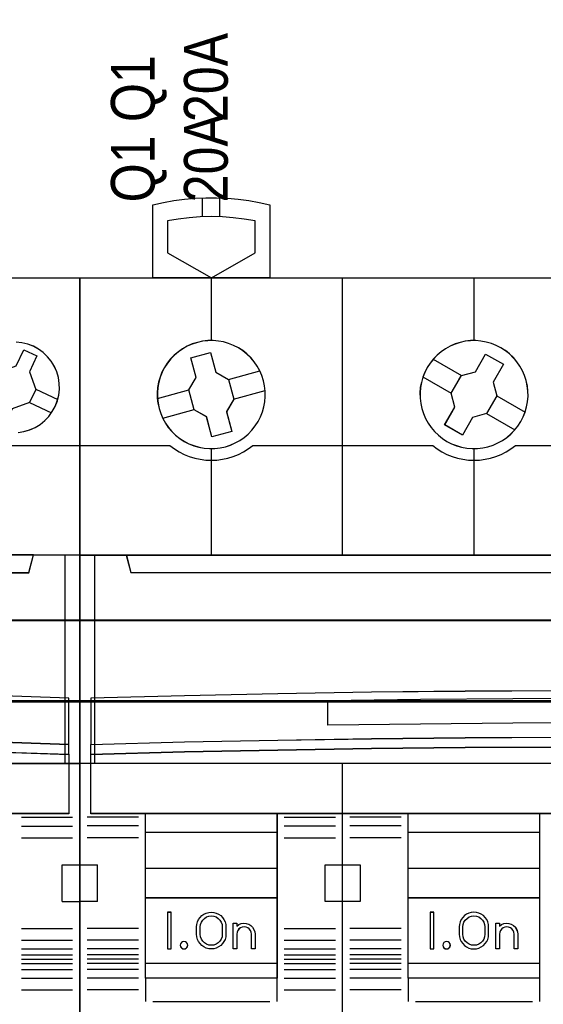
# Model space of a CAD drawing. Header units: millimetres. Extents: x -1290 to 1795, y -4192 to -1311.
# Tile 635 of 656: x 1080.44 to 1087.61, y -2888.76 to -2875.27. Entities that reach past the tile are written whole.
import ezdxf

# ---------------------------------------------------------------- set-up
doc = ezdxf.new("R2010")
doc.units = ezdxf.units.MM
doc.layers.add('30', color=7, linetype='Continuous')
doc.layers.add('45', color=7, linetype='Continuous')
doc.layers.add('Aparatura', color=7, linetype='Continuous', lineweight=13)
doc.styles.get("Standard").update_dxf_attribs({"font": 'ARIALN.TTF', "width": 0.8})

# ---------------------------------------------------------------- blocks, each defined once
blk = doc.blocks.new('*U374')
at = {"layer": '30', "color": 7}
for points in [[(117.158256, -107.133495), (548.842747, -107.133495), (117.158256, -107.133495)], [(548.842747, -107.133495), (117.158256, -107.133495), (117.158256, -109.698196), (117.158256, -111.175687), (117.158256, -112.73681), (548.842747, -112.73681), (548.842747, -111.175687), (548.842747, -109.698196), (548.842747, -107.133495)], [(117.158256, -112.648837), (548.842747, -112.648837), (117.158256, -112.648837)], [(548.842747, -112.648837), (117.158256, -112.648837), (117.158256, -114.163638), (117.158256, -135.23314), (117.158256, -136.747941), (548.842747, -136.747941), (548.842747, -135.23314), (548.842747, -114.163638), (548.842747, -112.648837)]]:
    blk.add_lwpolyline(points, close=True, dxfattribs=at)
at = {"layer": '30', "color": 59}
blk.add_lwpolyline([(548.79978, -107.176583), (117.201224, -107.176583), (117.201224, -109.701841), (117.201224, -111.156608), (117.201224, -112.693721), (548.79978, -112.693721), (548.79978, -111.156608), (548.79978, -109.701841), (548.79978, -107.176583)], close=True, dxfattribs=at)
blk = doc.blocks.new('*U375')
at = {"layer": '45', "color": 7}
for points in [[(153.640272, -83.671744), (171.62861, -83.671744), (171.62861, -83.671744), (171.62861, -166.638872), (171.62861, -166.638872), (153.640272, -166.638872), (153.640272, -166.638872), (135.646092, -166.638872), (135.646092, -166.638872), (117.657754, -166.638872), (117.657754, -166.638872), (117.657754, -83.671744), (117.657754, -83.671744), (135.646092, -83.671744), (135.646092, -83.671744), (153.640272, -83.671744), (153.640272, -83.671744)], [(153.637885, -83.67713), (171.623239, -83.67713), (171.623239, -166.633485), (153.637885, -166.633485), (135.646689, -166.633485), (117.661335, -166.633485), (117.661335, -83.67713), (135.646689, -83.67713), (153.637885, -83.67713)], [(167.259516, -89.699557), (167.773916, -88.607186), (168.67996, -89.027778), (168.165561, -90.120149), (168.603969, -91.317667), (168.177252, -92.223108), (166.98478, -92.655383), (166.476226, -93.741912), (165.570182, -93.321321), (166.078736, -92.234791), (165.640327, -91.037273), (166.067045, -90.131832), (167.259516, -89.699557)], [(117.657754, -102.65946), (171.62861, -102.65946), (171.62861, -116.970266), (117.657754, -116.970266), (117.657754, -102.65946)], [(117.661335, -102.664846), (171.623239, -102.664846), (171.623239, -116.96488), (117.661335, -116.96488), (117.661335, -102.664846)], [(120.840936, -102.65946), (121.156426, -103.880304), (121.156426, -103.880304), (168.129467, -103.880304), (168.129467, -103.880304), (168.4508, -102.65946), (120.840936, -102.65946)], [(120.846307, -102.664846), (121.161726, -103.874918), (168.124168, -103.874918), (168.445429, -102.664846), (120.846307, -102.664846)], [(170.874887, -112.474699), (165.044321, -112.275581), (159.219597, -112.12917), (153.389031, -112.029611), (147.558465, -111.982759), (141.727899, -111.982759), (135.897333, -112.029611), (130.066767, -112.12917), (124.242043, -112.275581), (118.411477, -112.474699), (118.411477, -115.648882), (124.242043, -115.45562), (130.066767, -115.303353), (135.897333, -115.203794), (141.727899, -115.156942), (147.558465, -115.156942), (153.389031, -115.203794), (159.219597, -115.303353), (165.044321, -115.45562), (170.874887, -115.648882), (170.874887, -112.474699)], [(170.869516, -112.477326), (165.039945, -112.278598), (159.216215, -112.132474), (153.386644, -112.03311), (147.557073, -111.98635), (141.727502, -111.98635), (135.89793, -112.03311), (130.068359, -112.132474), (124.244629, -112.278598), (118.415058, -112.477326), (118.415058, -115.645292), (124.244629, -115.452408), (130.068359, -115.300439), (135.89793, -115.201075), (141.727502, -115.154315), (147.557073, -115.154315), (153.386644, -115.201075), (159.216215, -115.300439), (165.039945, -115.452408), (170.869516, -115.645292), (170.869516, -112.477326)], [(170.874887, -115.643175), (165.044321, -115.448633), (159.219597, -115.295357), (153.389031, -115.195139), (147.558465, -115.147977), (141.727899, -115.147977), (135.897333, -115.195139), (130.066767, -115.295357), (124.242043, -115.448633), (118.411477, -115.643175), (118.411477, -116.332914), (124.242043, -116.132477), (130.066767, -115.985097), (135.897333, -115.884878), (141.727899, -115.837717), (147.558465, -115.837717), (153.389031, -115.884878), (159.219597, -115.985097), (165.044321, -116.132477), (170.874887, -116.332914), (170.874887, -115.643175)], [(170.869516, -115.643014), (165.039945, -115.449946), (159.216215, -115.297832), (153.386644, -115.198372), (147.557073, -115.151568), (141.727502, -115.151568), (135.89793, -115.198372), (130.068359, -115.297832), (124.244629, -115.449946), (118.415058, -115.643014), (118.415058, -116.327528), (124.244629, -116.128609), (130.068359, -115.982346), (135.89793, -115.882886), (141.727502, -115.836082), (147.557073, -115.836082), (153.386644, -115.882886), (159.216215, -115.982346), (165.039945, -116.128609), (170.869516, -116.327528), (170.869516, -115.643014)], [(170.874887, -120.392221), (118.411477, -120.392221), (118.411477, -116.322137), (124.242043, -116.123025), (130.066767, -115.976619), (135.897333, -115.877063), (141.727899, -115.830214), (147.558465, -115.830214), (153.389031, -115.877063), (159.219597, -115.976619), (165.044321, -116.123025), (170.874887, -116.322137), (170.874887, -120.392221)], [(170.869516, -120.386835), (118.415058, -120.386835), (118.415058, -116.326362), (124.244629, -116.12772), (130.068359, -115.98166), (135.89793, -115.882339), (141.727502, -115.8356), (147.557073, -115.8356), (153.386644, -115.882339), (159.216215, -115.98166), (165.039945, -116.12772), (170.869516, -116.326362), (170.869516, -120.386835)]]:
    blk.add_lwpolyline(points, close=True, dxfattribs=at)
for points in [[(167.387933, -94.267486), (167.791626, -94.208964), (168.183617, -94.091918), (168.552206, -93.928053), (168.903243, -93.717371), (169.219176, -93.45987), (169.500006, -93.167255), (169.734031, -92.839527), (169.932952, -92.488389), (169.932952, -92.488389), (170.079217, -92.10799), (170.178677, -91.710034), (170.219632, -91.306226), (170.213781, -90.902418), (170.149424, -90.498609), (170.038263, -90.106506), (169.874445, -89.743663), (169.663823, -89.386673), (169.412247, -89.076502), (169.113865, -88.795592), (168.786231, -88.555648), (168.435194, -88.35667), (168.054904, -88.216215), (167.657062, -88.116726), (167.25922, -88.07576)], [(167.387623, -94.262111), (167.790849, -94.203689), (168.182388, -94.086847), (168.550551, -93.923267), (168.901182, -93.712951), (169.216751, -93.455898), (169.497256, -93.163792), (169.731011, -92.836633), (169.929702, -92.486106), (169.929702, -92.486106), (170.075798, -92.106368), (170.175144, -91.709103), (170.216051, -91.305997), (170.210207, -90.902891), (170.145925, -90.499784), (170.034891, -90.108362), (169.871263, -89.74615), (169.660884, -89.389781), (169.409598, -89.080149), (169.111561, -88.799727), (168.784305, -88.5602), (168.433674, -88.361568), (168.053823, -88.221357), (167.65644, -88.122041), (167.259058, -88.081146)], [(167.259008, -89.696462), (167.774888, -88.6018), (167.774888, -88.6018), (168.683541, -89.023274), (168.683541, -89.023274), (168.167661, -90.117937), (168.167661, -90.117937), (168.607331, -91.317968), (168.607331, -91.317968), (168.179385, -92.225308), (168.179385, -92.225308), (166.983481, -92.65849)], [(168.597606, -91.310996), (170.103261, -92.018368)], [(168.16972, -92.217653), (169.682537, -92.923229)], [(170.412986, -126.413854), (170.412986, -123.909329)], [(170.412986, -123.909329), (171.62861, -123.909329)], [(170.412986, -126.403082), (171.62861, -126.403082)]]:
    blk.add_lwpolyline(points, dxfattribs=at)
at = {"layer": '45', "color": 251}
for points in [[(117.657754, -95.167427), (171.62861, -95.167427)], [(167.614722, -120.638185), (171.125531, -120.638185)], [(167.614722, -121.23963), (171.125531, -121.23963)], [(167.614722, -122.04036), (171.125531, -122.04036)], [(167.614722, -128.266665), (171.125531, -128.266665)], [(167.614722, -129.060214), (171.125531, -129.060214)], [(167.614722, -129.661659), (171.125531, -129.661659)], [(167.614722, -130.058433), (171.125531, -130.058433)], [(167.614722, -130.36903), (171.125531, -130.36903)], [(167.614722, -130.66706), (171.125531, -130.66706)], [(167.614722, -131.06922), (171.125531, -131.06922)], [(167.614722, -131.665279), (171.125531, -131.665279)], [(167.614722, -132.466009), (171.125531, -132.466009)]]:
    blk.add_lwpolyline(points, dxfattribs=at)
at = {"layer": '45', "color": 4}
blk.add_lwpolyline([(170.617082, -116.970266), (170.617082, -102.65946)], dxfattribs=at)
blk = doc.blocks.new('*U376')
at = {"layer": '45', "color": 7}
for points in [[(176.61643, -83.67713), (176.61643, -78.673155), (176.61643, -78.673155), (177.335972, -78.515135), (178.055514, -78.380525), (178.786755, -78.281031), (179.517997, -78.2108), (180.255089, -78.181537), (180.980481, -78.181537), (181.723423, -78.2108), (182.448815, -78.281031), (183.180057, -78.380525), (183.905448, -78.515135), (184.619141, -78.673155), (184.619141, -78.673155), (184.619141, -83.67713), (176.61643, -83.67713)], [(183.627306, -79.776484), (182.878076, -79.641777), (182.122993, -79.553924), (181.379617, -79.495356), (180.624534, -79.477786), (179.857744, -79.495356), (179.114367, -79.553924), (178.359284, -79.641777), (177.610055, -79.776484), (177.610055, -79.776484), (177.610055, -81.949366), (177.610055, -81.949366), (180.624534, -83.67713), (180.624534, -83.67713), (183.627306, -81.949366), (183.627306, -81.949366), (183.627306, -79.776484), (183.627306, -79.776484)], [(225.578194, -83.666358), (243.567074, -83.666358), (243.567074, -83.666358), (243.567074, -166.638872), (243.567074, -166.638872), (225.578194, -166.638872), (225.578194, -166.638872), (207.589314, -166.638872), (207.589314, -166.638872), (189.612119, -166.638872), (189.612119, -166.638872), (171.623239, -166.638872), (171.623239, -166.638872), (171.623239, -83.666358), (171.623239, -83.666358), (189.612119, -83.666358), (189.612119, -83.666358), (207.589314, -83.666358), (207.589314, -83.666358), (225.578194, -83.666358), (225.578194, -83.666358)], [(184.193704, -90.720372), (184.082533, -90.36362), (183.942107, -90.041958), (183.760722, -89.720297), (183.561785, -89.422029), (183.32189, -89.141307), (183.05859, -88.889826), (182.777737, -88.661739), (182.47348, -88.462894), (182.145818, -88.299139), (181.806454, -88.164626), (181.461239, -88.065203), (181.104322, -88.006719), (180.741553, -87.971629), (180.378785, -87.977477), (180.016017, -88.018416), (179.66495, -88.094445), (179.313884, -88.205564), (178.97452, -88.351774), (178.658561, -88.533074), (178.371857, -88.737768), (178.085153, -88.971703), (177.833555, -89.229032), (177.605362, -89.515604), (177.412276, -89.81972), (177.242594, -90.141381), (177.108019, -90.480588), (177.014401, -90.825643), (176.944188, -91.194091), (176.920783, -91.556691), (176.920783, -91.919291), (176.967592, -92.270195), (177.043656, -92.632795), (177.154827, -92.97785), (177.295254, -93.311208), (177.476638, -93.627021), (177.675575, -93.931137), (177.915471, -94.206011), (178.172919, -94.457492), (178.459623, -94.679731), (178.763881, -94.878576), (179.085691, -95.042331), (179.425055, -95.176844), (179.776121, -95.282115), (180.13889, -95.340599), (180.495807, -95.375689), (180.858575, -95.369841), (181.221344, -95.328902), (181.584112, -95.252873), (181.923476, -95.141754), (182.256989, -94.989695), (182.5788, -94.820092), (182.877206, -94.60955), (183.152208, -94.381463), (183.403805, -94.112437), (183.631998, -93.825866), (183.825085, -93.52175), (183.994767, -93.200088), (184.129342, -92.860882), (184.22296, -92.515827), (184.293173, -92.159075), (184.316577, -91.796475), (184.316577, -91.433875), (184.269768, -91.071275), (184.193704, -90.720372)], [(184.188512, -90.721296), (184.077502, -90.364891), (183.93728, -90.043541), (183.756159, -89.722192), (183.55751, -89.424213), (183.317963, -89.143763), (183.055046, -88.892526), (182.774601, -88.66466), (182.470786, -88.466008), (182.1436, -88.302412), (181.804729, -88.168029), (181.460015, -88.068703), (181.103616, -88.010276), (180.741375, -87.97522), (180.379133, -87.981062), (180.016892, -88.021961), (179.666336, -88.097917), (179.315779, -88.208928), (178.976908, -88.354996), (178.661408, -88.53612), (178.37512, -88.740615), (178.088832, -88.974324), (177.8376, -89.231404), (177.609739, -89.517697), (177.416933, -89.821518), (177.247497, -90.142867), (177.113118, -90.481745), (177.019636, -90.826465), (176.949525, -91.194556), (176.926154, -91.556805), (176.926154, -91.919053), (176.972895, -92.269616), (177.048849, -92.631864), (177.159858, -92.976585), (177.300081, -93.30962), (177.481202, -93.625126), (177.67985, -93.928947), (177.919397, -94.203555), (178.176472, -94.454792), (178.462759, -94.676815), (178.766575, -94.875468), (179.087918, -95.039064), (179.426789, -95.173446), (179.777345, -95.278615), (180.139587, -95.337042), (180.495986, -95.372098), (180.858227, -95.366256), (181.220468, -95.325357), (181.58271, -95.249401), (181.921581, -95.13839), (182.254609, -94.986479), (182.575953, -94.81704), (182.873926, -94.606703), (183.148528, -94.378837), (183.39976, -94.110072), (183.627622, -93.823779), (183.820427, -93.519957), (183.989863, -93.198608), (184.124243, -92.85973), (184.217725, -92.51501), (184.287836, -92.158604), (184.311206, -91.796356), (184.311206, -91.434108), (184.264465, -91.071859), (184.188512, -90.721296)], [(201.810268, -93.527598), (201.979898, -93.200088), (202.102733, -92.86673), (202.208021, -92.515827), (202.272363, -92.159075), (202.307459, -91.790627), (202.295761, -91.428027), (202.260665, -91.065427), (202.178774, -90.708675), (202.067638, -90.36362), (201.927254, -90.03611), (201.745926, -89.714449), (201.535351, -89.422029), (201.301378, -89.141307), (201.044009, -88.883978), (200.757393, -88.661739), (200.453229, -88.468742), (200.131517, -88.299139), (199.798106, -88.164626), (199.447148, -88.071051), (199.084491, -88.006719), (198.727683, -87.971629), (198.365026, -87.977477), (198.002369, -88.018416), (197.65141, -88.094445), (197.306301, -88.205564), (196.967041, -88.351774), (196.657028, -88.527226), (196.347014, -88.737768), (196.077946, -88.977552), (195.820577, -89.234881), (195.598303, -89.515604), (195.393577, -89.81972), (195.235646, -90.147229), (195.101112, -90.486436), (195.001674, -90.837339), (194.931482, -91.194091), (194.908085, -91.556691), (194.913934, -91.913443), (194.954879, -92.276043), (195.03092, -92.632795), (195.142057, -92.97785), (195.28829, -93.311208), (195.45792, -93.632869), (195.662645, -93.925289), (195.902467, -94.206011), (196.165686, -94.457492), (196.446453, -94.685579), (196.750617, -94.884424), (197.072329, -95.048179), (197.411588, -95.176844), (197.756698, -95.282115), (198.119355, -95.340599), (198.476162, -95.375689), (198.850518, -95.369841), (199.207326, -95.323054), (199.558284, -95.247025), (199.909243, -95.141754), (200.236804, -94.989695), (200.558516, -94.820092), (200.856831, -94.60955), (201.137598, -94.375615), (201.383269, -94.112437), (201.617241, -93.831714), (201.810268, -93.527598)], [(201.807169, -93.5258), (201.976634, -93.198608), (202.099351, -92.865573), (202.204537, -92.51501), (202.268817, -92.158604), (202.303879, -91.790513), (202.292191, -91.428265), (202.257129, -91.066016), (202.175318, -90.709611), (202.064289, -90.364891), (201.924042, -90.037698), (201.742888, -89.716349), (201.532517, -89.424213), (201.298771, -89.143763), (201.041651, -88.886683), (200.755312, -88.66466), (200.451443, -88.47185), (200.130042, -88.302412), (199.796954, -88.168029), (199.446335, -88.074546), (199.084029, -88.010276), (198.727567, -87.97522), (198.365261, -87.981062), (198.002954, -88.021961), (197.652336, -88.097917), (197.30756, -88.208928), (196.968629, -88.354996), (196.658916, -88.530278), (196.349202, -88.740615), (196.080395, -88.980167), (195.823274, -89.237246), (195.601216, -89.517697), (195.396688, -89.821518), (195.238909, -90.14871), (195.104506, -90.487588), (195.005164, -90.838151), (194.93504, -91.194556), (194.911665, -91.556805), (194.917509, -91.91321), (194.958414, -92.275459), (195.034382, -92.631864), (195.145411, -92.976585), (195.291502, -93.30962), (195.460968, -93.630969), (195.665496, -93.923105), (195.905085, -94.203555), (196.168049, -94.454792), (196.448544, -94.682658), (196.752414, -94.88131), (197.073815, -95.044906), (197.412746, -95.173446), (197.757521, -95.278615), (198.119827, -95.337042), (198.47629, -95.372098), (198.850283, -95.366256), (199.206746, -95.319514), (199.557365, -95.243559), (199.907983, -95.13839), (200.235228, -94.986479), (200.556628, -94.81704), (200.854654, -94.606703), (201.135149, -94.372994), (201.380582, -94.110072), (201.614328, -93.829621), (201.807169, -93.5258)], [(179.211206, -89.14591), (180.5659, -88.783131), (180.5659, -88.783131), (180.935362, -90.140626), (180.935362, -90.140626), (181.79744, -90.632133), (181.79744, -90.632133), (182.161037, -91.983776), (182.161037, -91.983776), (181.662557, -92.843913), (181.662557, -92.843913), (182.026154, -94.201408), (182.026154, -94.201408), (180.665596, -94.564187), (180.665596, -94.564187), (180.301999, -93.206692), (180.301999, -93.206692), (179.439921, -92.709334), (179.439921, -92.709334), (179.076323, -91.35769), (179.076323, -91.35769), (179.580668, -90.503405), (179.580668, -90.503405), (179.211206, -89.14591), (179.211206, -89.14591)], [(198.698535, -90.111447), (199.401214, -88.894443), (199.401214, -88.894443), (200.619192, -89.596561), (200.619192, -89.596561), (199.910657, -90.813565), (199.910657, -90.813565), (200.168306, -91.767275), (200.168306, -91.767275), (199.465626, -92.978428), (199.465626, -92.978428), (198.511153, -93.241722), (198.511153, -93.241722), (197.808474, -94.452875), (197.808474, -94.452875), (196.596352, -93.750757), (196.596352, -93.750757), (197.299032, -92.539604), (197.299032, -92.539604), (197.041383, -91.574192), (197.041383, -91.574192), (197.738206, -90.363039), (197.738206, -90.363039), (198.698535, -90.111447), (198.698535, -90.111447)], [(243.567074, -116.963085), (171.623239, -116.963085), (171.623239, -102.666642), (243.567074, -102.666642), (243.567074, -116.963085)], [(243.563493, -116.959494), (171.62682, -116.959494), (171.62682, -102.670233), (243.563493, -102.670233), (243.563493, -116.959494)], [(174.801049, -102.666642), (175.116546, -103.874918), (175.116546, -103.874918), (240.073767, -103.874918), (240.073767, -103.874918), (240.389263, -102.666642), (174.801049, -102.666642)], [(174.80463, -102.670233), (175.120092, -103.869532), (240.070221, -103.869532), (240.385683, -102.670233), (174.80463, -102.670233)], [(242.820512, -120.392221), (172.376962, -120.392221), (172.376962, -116.322974), (178.78039, -116.159033), (185.183818, -116.024367), (191.587246, -115.924832), (197.990674, -115.854572), (204.394102, -115.819441), (210.79753, -115.819441), (217.200958, -115.854572), (223.604386, -115.924832), (230.007814, -116.024367), (236.411242, -116.159033), (242.820512, -116.322974), (242.820512, -120.392221)], [(176.115141, -120.381448), (185.122219, -120.381448), (185.122219, -131.658098), (176.115141, -131.658098), (176.115141, -120.381448)], [(176.118722, -120.385039), (185.116848, -120.385039), (185.116848, -131.654507), (176.118722, -131.654507), (176.118722, -120.385039)], [(194.100652, -120.381448), (203.102359, -120.381448), (203.102359, -131.658098), (194.100652, -131.658098), (194.100652, -120.381448)], [(194.106023, -120.385039), (203.096988, -120.385039), (203.096988, -131.654507), (194.106023, -131.654507), (194.106023, -120.385039)], [(176.115141, -121.654358), (185.122219, -121.654358), (185.122219, -124.158884), (176.115141, -124.158884), (176.115141, -121.654358)], [(176.118722, -121.659744), (185.116848, -121.659744), (185.116848, -124.155293), (176.118722, -124.155293), (176.118722, -121.659744)], [(194.100652, -121.654358), (203.102359, -121.654358), (203.102359, -124.158884), (194.100652, -124.158884), (194.100652, -121.654358)], [(194.106023, -121.659744), (203.096988, -121.659744), (203.096988, -124.155293), (194.106023, -124.155293), (194.106023, -121.659744)], [(176.115141, -126.146346), (185.122219, -126.146346), (185.122219, -130.659878), (176.115141, -130.659878), (176.115141, -126.146346)], [(194.100652, -126.146346), (203.102359, -126.146346), (203.102359, -130.659878), (194.100652, -130.659878), (194.100652, -126.146346)], [(194.106023, -126.149937), (203.096988, -126.149937), (203.096988, -130.654492), (194.106023, -130.654492), (194.106023, -126.149937)], [(177.86786, -127.155338), (177.615426, -127.155338), (177.615426, -129.650887), (177.86786, -129.650887), (177.86786, -127.155338)], [(195.853371, -127.155338), (195.606308, -127.155338), (195.606308, -129.650887), (195.853371, -129.650887), (195.853371, -127.155338)]]:
    blk.add_lwpolyline(points, close=True, dxfattribs=at)
for points in [[(180.016239, -79.495739), (180.016239, -78.186923)], [(181.21396, -79.495739), (181.21396, -78.186923)], [(180.617785, -83.666358), (180.617785, -87.982401)], [(189.60875, -102.677414), (189.60875, -83.666358)], [(198.592554, -83.666358), (198.592554, -87.982401)], [(195.801452, -89.244538), (197.745735, -90.370228)], [(181.786861, -90.639532), (183.947772, -90.050655)], [(195.099648, -90.452815), (197.051092, -91.585686)], [(176.926154, -91.941167), (179.087065, -91.35229)], [(182.148505, -91.989642), (184.309416, -91.398969)], [(200.15908, -91.761632), (202.103363, -92.889117)], [(177.289588, -93.291277), (179.450499, -92.7024)], [(199.457277, -92.969908), (201.408721, -94.097394)], [(180.617785, -95.370303), (180.617785, -102.677414)], [(198.592554, -95.370303), (198.592554, -102.677414)], [(204.394102, -111.970192), (197.990674, -112.005339), (191.587246, -112.069774), (185.183818, -112.175214), (178.78039, -112.309943), (172.376962, -112.473962), (172.376962, -115.648882), (178.78039, -115.479006), (185.183818, -115.355993), (191.587246, -115.256411), (197.990674, -115.186117), (204.394102, -115.15097)], [(204.393614, -111.975578), (197.991, -112.010639), (191.588385, -112.074917), (185.185771, -112.1801), (178.783157, -112.3145), (172.380543, -112.478118), (172.380543, -115.645292), (178.783157, -115.47583), (185.185771, -115.353117), (191.588385, -115.253778), (197.991, -115.183656), (204.393614, -115.148595)], [(226.580559, -112.65961), (220.258014, -112.57059), (213.929625, -112.52608), (207.589549, -112.507004), (201.261161, -112.52608), (194.932772, -112.57059), (188.604383, -112.65961)], [(204.394102, -115.826143), (197.990674, -115.861499), (191.587246, -115.932211), (185.183818, -116.032387), (178.78039, -116.167919), (172.376962, -116.332914), (172.376962, -115.64347), (178.78039, -115.472582), (185.183818, -115.348835), (191.587246, -115.248659), (197.990674, -115.177947), (204.394102, -115.142591)], [(204.393614, -115.824579), (197.991, -115.859668), (191.588385, -115.929847), (185.185771, -116.029267), (178.783157, -116.163777), (172.380543, -116.327528), (172.380543, -115.643283), (178.783157, -115.473684), (185.185771, -115.35087), (191.588385, -115.25145), (197.991, -115.181271), (204.393614, -115.146182)], [(189.60875, -166.638872), (189.60875, -116.952313)], [(171.623239, -123.896761), (172.824541, -123.896761)], [(172.813799, -123.896761), (172.813799, -126.408468)], [(188.411029, -126.408468), (188.411029, -123.896761)], [(188.411029, -123.896761), (189.619492, -123.896761)], [(189.60875, -123.896761), (190.817213, -123.896761)], [(190.806471, -123.896761), (190.806471, -126.408468)], [(171.623239, -126.397696), (172.824541, -126.397696)], [(188.411029, -126.397696), (189.619492, -126.397696)], [(189.60875, -126.397696), (190.817213, -126.397696)], [(176.115141, -131.647326), (176.115141, -133.27033)], [(185.111477, -131.647326), (185.111477, -133.27033)], [(194.100652, -131.647326), (194.100652, -133.27033)], [(203.091617, -131.647326), (203.091617, -133.27033)]]:
    blk.add_lwpolyline(points, dxfattribs=at)
at = {"layer": '45', "color": 251}
for points in [[(225.576404, -83.671744), (243.563493, -83.671744), (243.563493, -166.633485), (225.576404, -166.633485), (207.589315, -166.633485), (189.613909, -166.633485), (171.62682, -166.633485), (171.62682, -83.671744), (189.613909, -83.671744), (207.589315, -83.671744), (225.576404, -83.671744)], [(179.216107, -89.14905), (180.566084, -88.786722), (180.934259, -90.14253), (181.793335, -90.633427), (182.155666, -91.983391), (181.658922, -92.842459), (182.021253, -94.198268), (180.665433, -94.560596), (180.303101, -93.204788), (179.444026, -92.708047), (179.081694, -91.358083), (179.584283, -90.504859), (179.216107, -89.14905)], [(198.698373, -90.113466), (199.399802, -88.898034), (200.615611, -89.599245), (199.908337, -90.814676), (200.165528, -91.767154), (199.464099, -92.976742), (198.511325, -93.239696), (197.809897, -94.449284), (196.599933, -93.748073), (197.301361, -92.538485), (197.044171, -91.574321), (197.739754, -90.364733), (198.698373, -90.113466)], [(242.815141, -120.386835), (172.380543, -120.386835), (172.380543, -116.327174), (178.783157, -116.163619), (185.185771, -116.029271), (191.588385, -115.92997), (197.991, -115.859875), (204.393614, -115.824827), (210.796228, -115.824827), (217.198842, -115.859875), (223.601457, -115.92997), (230.004071, -116.029271), (236.406685, -116.163619), (242.815141, -116.327174), (242.815141, -120.386835)], [(176.118722, -126.149937), (185.116848, -126.149937), (185.116848, -130.654492), (176.118722, -130.654492), (176.118722, -126.149937)]]:
    blk.add_lwpolyline(points, close=True, dxfattribs=at)
for points in [[(171.623239, -95.167427), (177.801619, -95.167427)], [(177.790877, -95.167427), (178.101147, -95.397548), (178.417272, -95.598167), (178.762668, -95.769282), (179.113918, -95.910895), (179.48273, -96.028906), (179.857397, -96.105613), (180.237918, -96.158718), (180.624293, -96.176419), (180.998959, -96.158718), (181.37948, -96.105613), (181.754147, -96.028906), (182.122959, -95.910895), (182.474209, -95.769282), (182.819605, -95.598167), (183.141584, -95.397548), (183.451855, -95.167427)], [(183.439323, -95.167427), (195.78892, -95.167427)], [(195.778178, -95.167427), (196.076646, -95.397548), (196.404376, -95.598167), (196.749662, -95.769282), (197.100801, -95.910895), (197.469497, -96.028906), (197.838193, -96.105613), (198.224445, -96.158718), (198.598993, -96.176419), (198.985246, -96.158718), (199.365647, -96.105613), (199.740195, -96.028906), (200.103038, -95.910895), (200.465882, -95.769282), (200.799464, -95.598167), (201.127193, -95.397548), (201.437366, -95.167427)], [(201.426624, -95.167427), (213.763689, -95.167427)], [(188.604383, -114.323907), (188.604383, -112.647042)], [(226.580559, -114.323907), (220.258014, -114.248502), (213.929625, -114.191949), (207.589549, -114.173097), (201.261161, -114.191949), (194.932772, -114.248502), (188.604383, -114.323907)], [(175.629966, -120.632799), (172.124528, -120.632799)], [(185.607395, -120.632799), (189.118204, -120.632799)], [(193.610106, -120.632799), (190.111829, -120.632799)], [(175.629966, -121.234244), (172.124528, -121.234244)], [(185.607395, -121.234244), (189.118204, -121.234244)], [(193.610106, -121.234244), (190.111829, -121.234244)], [(175.629966, -122.04036), (172.124528, -122.04036)], [(185.607395, -122.04036), (189.118204, -122.04036)], [(193.610106, -122.04036), (190.111829, -122.04036)], [(175.629966, -128.266665), (172.124528, -128.266665)], [(185.607395, -128.266665), (189.118204, -128.266665)], [(193.610106, -128.266665), (190.111829, -128.266665)], [(175.629966, -129.060214), (172.124528, -129.060214)], [(185.607395, -129.060214), (189.118204, -129.060214)], [(193.610106, -129.060214), (190.111829, -129.060214)], [(175.629966, -129.661659), (172.124528, -129.661659)], [(175.629966, -130.065615), (172.124528, -130.065615)], [(185.607395, -129.661659), (189.118204, -129.661659)], [(185.607395, -130.065615), (189.118204, -130.065615)], [(193.610106, -129.661659), (190.111829, -129.661659)], [(193.610106, -130.065615), (190.111829, -130.065615)], [(175.629966, -130.36903), (172.124528, -130.36903)], [(175.629966, -130.659878), (172.124528, -130.659878)], [(185.607395, -130.36903), (189.118204, -130.36903)], [(185.607395, -130.659878), (189.118204, -130.659878)], [(193.610106, -130.36903), (190.111829, -130.36903)], [(193.610106, -130.659878), (190.111829, -130.659878)], [(175.629966, -131.063834), (172.124528, -131.063834)], [(185.607395, -131.063834), (189.118204, -131.063834)], [(193.610106, -131.063834), (190.111829, -131.063834)], [(175.629966, -131.665279), (172.124528, -131.665279)], [(185.607395, -131.665279), (189.118204, -131.665279)], [(193.610106, -131.665279), (190.111829, -131.665279)], [(175.629966, -132.458828), (172.124528, -132.458828)], [(185.607395, -132.458828), (189.118204, -132.458828)], [(193.610106, -132.458828), (190.111829, -132.458828)], [(176.61643, -133.259558), (184.619141, -133.259558)], [(194.603731, -133.259558), (202.606442, -133.259558)]]:
    blk.add_lwpolyline(points, dxfattribs=at)
at = {"layer": '45', "color": 4}
blk.add_lwpolyline([(172.627606, -102.666642), (172.627606, -116.963085)], dxfattribs=at)
at = {"layer": '45', "color": 255}
for points in [[(177.873231, -127.149952), (177.610055, -127.149952), (177.610055, -127.149952), (177.610055, -129.656273), (177.610055, -129.656273), (177.873231, -129.656273), (177.873231, -129.656273), (177.873231, -127.149952), (177.873231, -127.149952)], [(179.613418, -128.65844), (179.613418, -128.153654), (179.613418, -128.153654), (179.631038, -127.977566), (179.672153, -127.807347), (179.748508, -127.648868), (179.848358, -127.507998), (179.971701, -127.378866), (180.118538, -127.284953), (180.277123, -127.208648), (180.447454, -127.161691), (180.623659, -127.149952), (180.788116, -127.161691), (180.958448, -127.208648), (181.117032, -127.284953), (181.263869, -127.378866), (181.387212, -127.507998), (181.487062, -127.648868), (181.563417, -127.807347), (181.604532, -127.977566), (181.622152, -128.153654), (181.622152, -128.153654), (181.622152, -128.65844), (181.622152, -128.65844), (181.604532, -128.828659), (181.563417, -129.004747), (181.487062, -129.151487), (181.387212, -129.298227), (181.263869, -129.421489), (181.117032, -129.521272), (180.958448, -129.597577), (180.788116, -129.644534), (180.623659, -129.656273), (180.447454, -129.644534), (180.277123, -129.597577), (180.118538, -129.521272), (179.971701, -129.421489), (179.848358, -129.298227), (179.748508, -129.151487), (179.672153, -129.004747), (179.631038, -128.828659), (179.613418, -128.65844), (179.613418, -128.65844)], [(179.865852, -128.658888), (179.865852, -128.153699), (179.865852, -128.153699), (179.883497, -127.983345), (179.942312, -127.824739), (180.036415, -127.683756), (180.154044, -127.56627), (180.2952, -127.472282), (180.453999, -127.419413), (180.624562, -127.395916), (180.783361, -127.419413), (180.942161, -127.472282), (181.089198, -127.56627), (181.212708, -127.683756), (181.295049, -127.824739), (181.353864, -127.983345), (181.371508, -128.153699), (181.371508, -128.153699), (181.371508, -128.658888), (181.371508, -128.658888), (181.353864, -128.829242), (181.295049, -128.987848), (181.212708, -129.128831), (181.089198, -129.246317), (180.942161, -129.334431), (180.783361, -129.393174), (180.624562, -129.404922), (180.453999, -129.393174), (180.2952, -129.334431), (180.154044, -129.246317), (180.036415, -129.128831), (179.942312, -128.987848), (179.883497, -128.829242), (179.865852, -128.658888), (179.865852, -128.658888)], [(195.858742, -127.149952), (195.602727, -127.149952), (195.602727, -127.149952), (195.602727, -129.656273), (195.602727, -129.656273), (195.858742, -129.656273), (195.858742, -129.656273), (195.858742, -127.149952), (195.858742, -127.149952)], [(199.609454, -128.153654), (199.597707, -127.977566), (199.544845, -127.807347), (199.474363, -127.648868), (199.374514, -127.507998), (199.251171, -127.378866), (199.104333, -127.284953), (198.945749, -127.208648), (198.781291, -127.161691), (198.599213, -127.149952), (198.423008, -127.161691), (198.25855, -127.208648), (198.099966, -127.284953), (197.953129, -127.378866), (197.835659, -127.507998), (197.73581, -127.648868), (197.659454, -127.807347), (197.61834, -127.977566), (197.600719, -128.153654), (197.600719, -128.153654), (197.600719, -128.65844), (197.600719, -128.65844), (197.61834, -128.828659), (197.659454, -129.004747), (197.73581, -129.151487), (197.835659, -129.298227), (197.953129, -129.421489), (198.099966, -129.521272), (198.25855, -129.597577), (198.423008, -129.644534), (198.599213, -129.656273), (198.781291, -129.644534), (198.945749, -129.597577), (199.104333, -129.521272), (199.251171, -129.421489), (199.374514, -129.298227), (199.474363, -129.151487), (199.544845, -129.004747), (199.597707, -128.828659), (199.609454, -128.65844), (199.609454, -128.65844), (199.609454, -128.153654), (199.609454, -128.153654)], [(197.851364, -128.658888), (197.851364, -128.153699), (197.851364, -128.153699), (197.869029, -127.983345), (197.916137, -127.824739), (198.010352, -127.683756), (198.128121, -127.56627), (198.275333, -127.472282), (198.434321, -127.419413), (198.599198, -127.395916), (198.769963, -127.419413), (198.928952, -127.472282), (199.076163, -127.56627), (199.193932, -127.683756), (199.288148, -127.824739), (199.335255, -127.983345), (199.358809, -128.153699), (199.358809, -128.153699), (199.358809, -128.658888), (199.358809, -128.658888), (199.335255, -128.829242), (199.288148, -128.987848), (199.193932, -129.128831), (199.076163, -129.246317), (198.928952, -129.334431), (198.769963, -129.393174), (198.599198, -129.404922), (198.434321, -129.393174), (198.275333, -129.334431), (198.128121, -129.246317), (198.010352, -129.128831), (197.916137, -128.987848), (197.869029, -128.829242), (197.851364, -128.658888), (197.851364, -128.658888)], [(182.36172, -127.898616), (182.36172, -128.092605), (182.36172, -128.092605), (182.502994, -127.992672), (182.661928, -127.92213), (182.844408, -127.898616), (183.009229, -127.916252), (183.179936, -127.963279), (183.32121, -128.051456), (183.450712, -128.174903), (183.539009, -128.321865), (183.597873, -128.480583), (183.627306, -128.656936), (183.627306, -128.656936), (183.627306, -129.656273), (183.627306, -129.656273), (183.374188, -129.656273), (183.374188, -129.656273), (183.374188, -128.656936), (183.374188, -128.656936), (183.356529, -128.521732), (183.303551, -128.404163), (183.221141, -128.292472), (183.121071, -128.216053), (183.003342, -128.169025), (182.867954, -128.15139), (182.738452, -128.169025), (182.614837, -128.216053), (182.514767, -128.292472), (182.426471, -128.404163), (182.379379, -128.521732), (182.36172, -128.656936), (182.36172, -128.656936), (182.36172, -129.656273), (182.36172, -129.656273), (182.114489, -129.656273), (182.114489, -129.656273), (182.114489, -127.898616), (182.114489, -127.898616), (182.36172, -127.898616), (182.36172, -127.898616)], [(182.363837, -127.902207), (182.363837, -128.095205), (182.504276, -127.995782), (182.66227, -127.925601), (182.84367, -127.902207), (183.007515, -127.919752), (183.177212, -127.96654), (183.317651, -128.054266), (183.446386, -128.177083), (183.53416, -128.323294), (183.592677, -128.481201), (183.621935, -128.656654), (183.621935, -129.650887), (183.370315, -129.650887), (183.370315, -128.656654), (183.35276, -128.52214), (183.300096, -128.405172), (183.218173, -128.294052), (183.118696, -128.218022), (183.001663, -128.171235), (182.867076, -128.153689), (182.738341, -128.171235), (182.615457, -128.218022), (182.515979, -128.294052), (182.428205, -128.405172), (182.381392, -128.52214), (182.363837, -128.656654), (182.363837, -129.650887), (182.11807, -129.650887), (182.11807, -127.902207), (182.363837, -127.902207)], [(200.347833, -127.898616), (200.347833, -128.092605), (200.347833, -128.092605), (200.489156, -127.992672), (200.654033, -127.92213), (200.81891, -127.898616), (200.995563, -127.916252), (201.154552, -127.963279), (201.307652, -128.051456), (201.437198, -128.174903), (201.531413, -128.321865), (201.590298, -128.480583), (201.602075, -128.656936), (201.602075, -128.656936), (201.602075, -129.656273), (201.602075, -129.656273), (201.348871, -129.656273), (201.348871, -129.656273), (201.348871, -128.656936), (201.348871, -128.656936), (201.337094, -128.521732), (201.284098, -128.404163), (201.207548, -128.292472), (201.107444, -128.216053), (200.977898, -128.169025), (200.85424, -128.15139), (200.718806, -128.169025), (200.601037, -128.216053), (200.500933, -128.292472), (200.412606, -128.404163), (200.365498, -128.521732), (200.347833, -128.656936), (200.347833, -128.656936), (200.347833, -129.656273), (200.347833, -129.656273), (200.094629, -129.656273), (200.094629, -129.656273), (200.094629, -127.898616), (200.094629, -127.898616), (200.347833, -127.898616), (200.347833, -127.898616)], [(200.351399, -127.902207), (200.351399, -128.095205), (200.491715, -127.995782), (200.655417, -127.925601), (200.819119, -127.902207), (200.994514, -127.919752), (201.15237, -127.96654), (201.304379, -128.054266), (201.433002, -128.177083), (201.526546, -128.323294), (201.585011, -128.481201), (201.596704, -128.656654), (201.596704, -129.650887), (201.345304, -129.650887), (201.345304, -128.656654), (201.333611, -128.52214), (201.280993, -128.405172), (201.204988, -128.294052), (201.105598, -128.218022), (200.976975, -128.171235), (200.854198, -128.153689), (200.719729, -128.171235), (200.602799, -128.218022), (200.503408, -128.294052), (200.415711, -128.405172), (200.368939, -128.52214), (200.351399, -128.656654), (200.351399, -129.650887), (200.1, -129.650887), (200.1, -127.902207), (200.351399, -127.902207)], [(179.006501, -129.399536), (178.982602, -129.309977), (178.92883, -129.220418), (178.845185, -129.172653), (178.749591, -129.1428), (178.648021, -129.172653), (178.570351, -129.220418), (178.510604, -129.309977), (178.49268, -129.399536), (178.510604, -129.507007), (178.570351, -129.584625), (178.648021, -129.644332), (178.749591, -129.656273), (178.845185, -129.644332), (178.92883, -129.584625), (178.982602, -129.507007), (179.006501, -129.399536)], [(179.00113, -129.398639), (178.977648, -129.310645), (178.924813, -129.222652), (178.842625, -129.175722), (178.748696, -129.146391), (178.648896, -129.175722), (178.572578, -129.222652), (178.513873, -129.310645), (178.496261, -129.398639), (178.513873, -129.504231), (178.572578, -129.580492), (178.648896, -129.639154), (178.748696, -129.650887), (178.842625, -129.639154), (178.924813, -129.580492), (178.977648, -129.504231), (179.00113, -129.398639)], [(196.986641, -129.399536), (196.968717, -129.309977), (196.908971, -129.220418), (196.8313, -129.172653), (196.729731, -129.1428), (196.634136, -129.172653), (196.544516, -129.220418), (196.496719, -129.309977), (196.47282, -129.399536), (196.496719, -129.507007), (196.544516, -129.584625), (196.634136, -129.644332), (196.729731, -129.656273), (196.8313, -129.644332), (196.908971, -129.584625), (196.968717, -129.507007), (196.986641, -129.399536)], [(196.98127, -129.398639), (196.963721, -129.310645), (196.905223, -129.222652), (196.829177, -129.175722), (196.729731, -129.146391), (196.636135, -129.175722), (196.548388, -129.222652), (196.50159, -129.310645), (196.478191, -129.398639), (196.50159, -129.504231), (196.548388, -129.580492), (196.636135, -129.639154), (196.729731, -129.650887), (196.829177, -129.639154), (196.905223, -129.580492), (196.963721, -129.504231), (196.98127, -129.398639)]]:
    blk.add_lwpolyline(points, close=True, dxfattribs=at)
blk = doc.blocks.new('*U377')

msp = doc.modelspace()

# ---------------------------------------------------------------- linework, layer by layer
at = {"layer": 'Aparatura', "color": 7, "lineweight": 13}
msp.add_lwpolyline([(1070.46, -2891.614), (1070.46, -2882.598), (1156.825, -2882.598), (1156.825, -2891.614)], dxfattribs=at)
msp.add_lwpolyline([(1156.825, -2891.614), (1070.46, -2891.614), (1070.46, -2882.598), (1156.825, -2882.598), (1156.825, -2891.614)], close=True, dxfattribs=at)

# ---------------------------------------------------------------- block references
at = {"layer": 'Aparatura', "color": 7, "lineweight": 13, "xscale": 0.2, "yscale": 0.2, "zscale": 0.2}
for name in ['*U375', '*U374']:
    msp.add_blockref(name, (1046.942, -2862.069), dxfattribs=at)
at = {"layer": 'Aparatura', "color": 7, "lineweight": 13}
ref = msp.add_blockref('*U376', (1046.942, -2862.069), dxfattribs=dict(at, xscale=0.2, yscale=0.2, zscale=0.2))
ref.add_attrib('Oznaczenie', 'Q1', (1082.292, -2876.669), dxfattribs={"layer": '0', "height": 0.6, "rotation": 90, "flags": 2})
ref.add_attrib('Pr¹d znamionowy', '20A', (1083.292, -2876.669), dxfattribs={"layer": '0', "height": 0.6, "rotation": 90, "flags": 2})
ref = msp.add_blockref('*U377', (1046.942, -2862.069), dxfattribs=dict(at, xscale=0.2, yscale=0.2, zscale=0.2))
ref.add_attrib('Oznaczenie', 'Q1', (1082.292, -2877.769), dxfattribs={"layer": '0', "height": 0.6, "rotation": 90, "flags": 2})
ref.add_attrib('Pr¹d znamionowy', '20A', (1083.292, -2877.769), dxfattribs={"layer": '0', "height": 0.6, "rotation": 90, "flags": 2})

doc.saveas('drawing.dxf')
